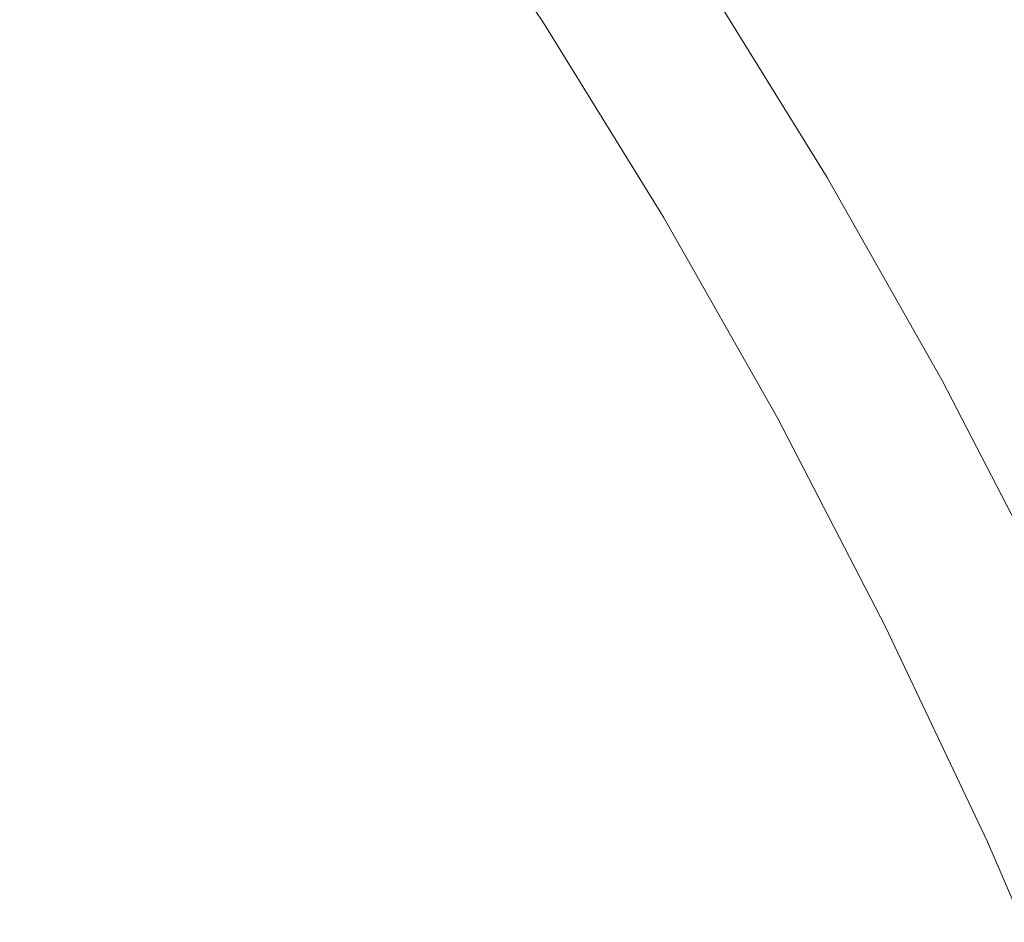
# Model space of a CAD drawing. Header units: millimetres. Extents: x 5 to 415, y 5 to 292.
# Tile 411 of 415: x 381.41 to 384.1, y 150.17 to 152.63. Entities that reach past the tile are written whole.
import ezdxf

# ---------------------------------------------------------------- set-up
doc = ezdxf.new("R2010")
doc.units = ezdxf.units.MM

msp = doc.modelspace()

# ---------------------------------------------------------------- linework, layer by layer
at = {"color": 7, "linetype": 'Continuous', "lineweight": 15, "flags": 128}
for points in [[(384.31438, 149.78135), (384.05372, 150.38534), (383.77604, 150.97138), (383.48154, 151.53906), (383.17042, 152.08798), (382.84289, 152.61778), (382.49918, 153.12809)], [(383.28573, 152.73116), (383.61613, 152.19672), (383.92999, 151.64298), (384.22707, 151.07032)]]:
    msp.add_lwpolyline(points, dxfattribs=at)
at = {"color": 7, "linetype": 'Continuous', "lineweight": 15}
msp.add_open_spline([(337.1525, 109.53078), (337.15427, 109.71691), (337.15782, 110.08917), (337.17747, 110.71739), (337.21217, 111.41547), (337.26767, 112.18588), (337.34044, 112.96494), (337.4307, 113.75235), (337.5384, 114.54767), (337.66333, 115.34956), (337.80535, 116.15714), (337.96431, 116.96951), (338.13998, 117.78533), (338.33222, 118.60415), (338.54079, 119.42547), (338.76572, 120.24945), (339.00689, 121.0755), (339.26408, 121.90301), (339.53709, 122.73136), (339.82578, 123.55995), (340.12988, 124.38817), (340.44918, 125.21541), (340.78347, 126.04106), (341.13248, 126.86452), (341.49628, 127.68595), (341.8748, 128.50487), (342.26783, 129.32081), (342.67472, 130.13242), (343.095, 130.93882), (343.5282, 131.7391), (343.97365, 132.53193), (344.43107, 133.31686), (344.90014, 134.09351), (345.38095, 134.86202), (345.87318, 135.6218), (346.37643, 136.3723), (346.89033, 137.11297), (347.41452, 137.84325), (347.94859, 138.5626), (348.49214, 139.27049), (349.0448, 139.96639), (349.60613, 140.64979), (350.17624, 141.32083), (350.7549, 141.97902), (351.34178, 142.62396), (351.93589, 143.2546), (352.53656, 143.87024), (353.14313, 144.47018), (353.75458, 145.0534), (354.37058, 145.61959), (354.99072, 146.16859), (355.61513, 146.70049), (356.24336, 147.21488), (356.87493, 147.71141), (357.50937, 148.1897), (358.14622, 148.64938), (358.785, 149.09014), (359.42525, 149.51164), (360.06648, 149.91355), (360.70822, 150.2956), (361.34999, 150.65748), (361.99133, 150.99882), (362.63174, 151.3194), (363.21859, 151.59454), (363.75188, 151.8296), (364.2319, 152.02954), (364.71043, 152.21722), (365.2388, 152.41147), (365.81605, 152.60708), (366.44084, 152.79812), (367.06138, 152.96706), (367.6772, 153.11372), (368.28785, 153.23805), (368.89287, 153.33996), (369.4918, 153.41931), (370.0842, 153.4761), (370.66964, 153.51028), (371.24765, 153.52178), (371.81783, 153.51064), (372.37974, 153.47688), (372.93295, 153.42045), (373.47706, 153.34146), (373.96803, 153.24826), (374.40805, 153.14683), (374.79936, 153.04254), (375.18469, 152.92555), (375.60483, 152.78188), (376.05703, 152.60635), (376.538, 152.39326), (377.00719, 152.15838), (377.4642, 151.90182), (377.90871, 151.62379), (378.34036, 151.32446), (378.75876, 151.00397), (379.16366, 150.66264), (379.55474, 150.30072), (379.93168, 149.91844), (380.29422, 149.51613), (380.6421, 149.09409), (380.97501, 148.6526), (381.29273, 148.19204), (381.57036, 147.75187), (381.8118, 147.33732), (382.02067, 146.95285), (382.22045, 146.55825), (382.43159, 146.10994), (382.65028, 145.60409), (382.87162, 145.03619), (383.07596, 144.45784), (383.19756, 144.06065), (383.25761, 143.8645)], degree=3, knots=[0, 0, 0, 0, 0.0071645, 0.014329, 0.0238889, 0.0334505, 0.0430104, 0.0525968, 0.0621904, 0.0717876, 0.0813847, 0.0909783, 0.1005648, 0.1101246, 0.1196862, 0.1292461, 0.138806, 0.1483676, 0.1579275, 0.1674873, 0.1770489, 0.1866088, 0.1961687, 0.2057303, 0.2152901, 0.2248766, 0.2344702, 0.2440674, 0.2536645, 0.2632581, 0.2728446, 0.2824045, 0.2919662, 0.3015261, 0.3110861, 0.3206478, 0.3302077, 0.3397677, 0.3493294, 0.3588893, 0.3684493, 0.378011, 0.3875709, 0.3971578, 0.4067517, 0.4163493, 0.4259468, 0.4355408, 0.4451276, 0.4546875, 0.4642492, 0.4738092, 0.4833691, 0.4929309, 0.5024908, 0.5120508, 0.5216125, 0.5311724, 0.5407324, 0.5502941, 0.5598541, 0.5694141, 0.5789759, 0.5885359, 0.5957546, 0.6029747, 0.6101949, 0.6174135, 0.6269735, 0.6365354, 0.6460954, 0.6556554, 0.6652172, 0.6747773, 0.6843373, 0.6938991, 0.7034592, 0.7130192, 0.722581, 0.732141, 0.7417011, 0.7512629, 0.7608229, 0.7680415, 0.7752617, 0.7824819, 0.7897005, 0.7992605, 0.8088223, 0.8183824, 0.8279425, 0.8375043, 0.8470644, 0.8566245, 0.8661864, 0.8757466, 0.8853067, 0.8948686, 0.9044287, 0.9139888, 0.9235508, 0.9331109, 0.94033, 0.9475507, 0.9547713, 0.9619905, 0.9715506, 0.9811125, 0.9906726, 1, 1, 1, 1], dxfattribs=at)

doc.saveas('drawing.dxf')
